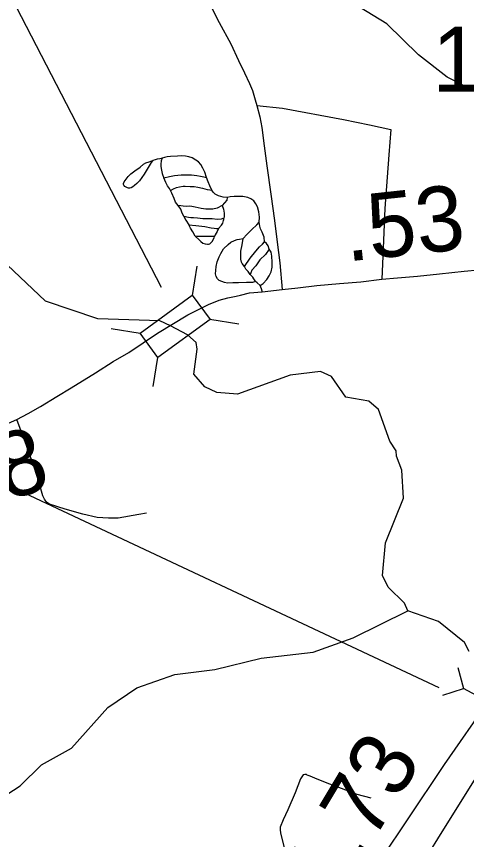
# Model space of a CAD drawing. Extents: x 2290615 to 2522933, y 819489 to 1012715.
# Drawn here: x 2357507 to 2360968, y 880969 to 887299 of the extents above; entities that cross this region are included whole.
import ezdxf

# ---------------------------------------------------------------- set-up
doc = ezdxf.new("R2010")
doc.units = 0
for name, color, linetype in [('Exist Hydrographic Creek Single Shore', 7, 'Continuous'), ('Exist Hydrographic Misc Water Feature', 7, 'Continuous'), ('Exist Road Non-System Type 51', 7, 'Continuous'), ('Exist Road Primary Interstate Divided Center Attributed', 7, 'Continuous'), ('Exist Road Primary Interstate Mileage Hundredths English Label', 7, 'Continuous'), ('Exist Road Primary Interstate Structure Culvert CELL', 7, 'Continuous'), ('Exist Road Primary NC Attributed', 7, 'Continuous'), ('Exist Road Primary NC Mileage Hundredths English Label', 7, 'Continuous'), ('Exist Road Primary NC Structure Standard Bridge CELL', 7, 'Continuous'), ('Exist Road Primary NC Structure Standard Bridge Number Label', 7, 'Continuous'), ('Exist Road Secondary Type 51 Attributed', 7, 'Continuous'), ('Exist Road Secondary Type 51 Number Label', 7, 'Continuous')]:
    doc.layers.add(name, color=color, linetype=linetype)

msp = doc.modelspace()

# ---------------------------------------------------------------- linework, layer by layer
at = {"layer": 'Exist Hydrographic Creek Single Shore'}
for points in [[(2360517.3, 882728.5), (2360491.3, 882786.5), (2360365.4, 882909.4), (2360322.3, 882999.6), (2360344.3, 883249.9), (2360482.3, 883593.6), (2360471.4, 883809.9), (2360428.4, 883916.4), (2360427.3, 883959), (2360377.3, 884032.4), (2360290.3, 884275.1), (2360215.3, 884340.9), (2360039.4, 884369.8), (2359929.3, 884529.5), (2359845.4, 884568.6), (2359612.2, 884539.4), (2359206.2, 884394.8), (2359047.3, 884408), (2358955.3, 884450.1), (2358871.4, 884548.4), (2358896.8, 884739), (2358887.7, 884792.4), (2358822.6, 884849.8), (2358690.9, 884920.3), (2358608.8, 884958.1), (2358133.2, 884974.4), (2357731.3, 885109), (2357436.2, 885389.1)], [(2360988.3, 882416.2), (2360953.3, 882483.8), (2360751.3, 882646.2), (2360517.3, 882728.5)]]:
    msp.add_lwpolyline(points, dxfattribs=at)
at = {"layer": 'Exist Hydrographic Misc Water Feature'}
for points in [[(2360969.3, 886754.8), (2360818.4, 886830.8), (2360599.4, 887002.3), (2360355.4, 887241.7), (2360145.4, 887371.1)], [(2352876.3, 881453.7), (2353253.2, 881357.5), (2353760.3, 881378.3), (2353961.2, 881350.5), (2354237.2, 881217.4), (2354659.2, 880798), (2354767.3, 880759.8), (2355442.3, 880774.4), (2355825.3, 880813), (2356358.3, 880834.9), (2356806.3, 881007.4), (2356954.4, 881102.1), (2357328.4, 881248.8), (2357534.2, 881381.9), (2357699.3, 881542.9), (2357931.2, 881670.6), (2358210.3, 881984.1), (2358433.4, 882134.4), (2358724.4, 882238.1), (2359031.3, 882277), (2359388.3, 882363.8), (2359788.4, 882409.8), (2360095.3, 882520.9), (2360517.3, 882728.5)]]:
    msp.add_lwpolyline(points, dxfattribs=at)
at = {"layer": 'Exist Road Non-System Type 51'}
for points in [[(2359356.4, 886612.9), (2359552.3, 886592.9), (2360022.1, 886506.9), (2360221.9, 886465.5), (2360386.3, 886429.4), (2360370.7, 886233.3), (2360339.7, 885823), (2360323.9, 885454.8), (2360315.9, 885278.8)], [(2358967, 886059.1), (2358956, 886100.6), (2358939.8, 886133), (2358923.6, 886159.3), (2358907.4, 886181.6), (2358887.2, 886193.7), (2358856.8, 886212), (2358832.5, 886218), (2358806.2, 886224.1), (2358777.9, 886226.1), (2358745.5, 886224.1), (2358692.3, 886221.2), (2358664.7, 886218.2), (2358644.3, 886214), (2358626.1, 886207.9)], [(2358556.7, 886190.6), (2358543.5, 886175), (2358527.9, 886149.2), (2358504.5, 886110.2), (2358489.5, 886085.6), (2358470.9, 886059.7), (2358454.1, 886035.1), (2358433.7, 886014.1), (2358415.8, 885998.5), (2358400.8, 885987.7), (2358389.4, 885981.7), (2358379.2, 885978.7), (2358369, 885978.7), (2358360, 885979.9), (2358349.8, 885984.7), (2358341.4, 885991.9), (2358331.8, 886000.3), (2358330, 886006.3), (2358330.6, 886014.1), (2358335.4, 886027.3), (2358349.8, 886048.3), (2358364.8, 886068.8), (2358387, 886088), (2358417, 886110.8), (2358458.9, 886140.2), (2358483.5, 886161.8), (2358502.7, 886172), (2358526.1, 886181), (2358540.5, 886185.2), (2358556.7, 886190.6)], [(2358626.1, 886207.9), (2358608.9, 886204.4), (2358589.7, 886201.4), (2358572.3, 886197.2), (2358556.7, 886190.6)], [(2358626.1, 886207.9), (2358620, 886187.7), (2358616.7, 886162.4), (2358617.9, 886144.4), (2358622, 886116.8), (2358628.1, 886090.4), (2358640.2, 886056)], [(2358690.3, 885960.6), (2358682.7, 885975), (2358668.6, 885995.2), (2358654.4, 886021.6), (2358640.2, 886058), (2358682.7, 886068.1), (2358723.2, 886076.3), (2358773.8, 886080.3), (2358853.6, 886080.2), (2358893.3, 886076.3), (2358921.6, 886070.2), (2358947.9, 886064.1), (2358967, 886059.1)], [(2359008.4, 885963.1), (2358994.5, 885995.2), (2358980.3, 886027.6), (2358967, 886059.1)], [(2358690.3, 885960.6), (2358713.3, 885973.3), (2358736.6, 885982.9), (2358760.6, 885989.5), (2358788.2, 885992.5), (2358803.8, 885993.7), (2358843.4, 885991.9), (2358872.2, 885990.7), (2358901, 885985.3), (2358937, 885976.9), (2358972.4, 885967.9), (2358994.6, 885965.5), (2359008.4, 885963.1)], [(2358751.6, 885845.4), (2358739.4, 885857.5), (2358730.6, 885870.1), (2358718.6, 885899.5), (2358701, 885940.5), (2358690.3, 885960.6)], [(2359126.1, 885906.1), (2359097.1, 885909.7), (2359061.3, 885918.3), (2359035.3, 885930.7), (2359020.8, 885946.6), (2359008.4, 885963.1)], [(2359126.1, 885906.1), (2359123.5, 885885.7), (2359107.8, 885865.6), (2359089.6, 885845.4)], [(2359373, 885715.7), (2359375.1, 885754.2), (2359371, 885796.7), (2359360.9, 885835.2), (2359348.7, 885857.5), (2359332.5, 885879.8), (2359310.3, 885896), (2359286, 885906.1), (2359247.5, 885914.2), (2359213.1, 885914.2), (2359180.7, 885914.2), (2359150.4, 885912.2), (2359126.1, 885906.1)], [(2358793.7, 885760.4), (2358778.3, 885794.3), (2358772.1, 885817.4), (2358751.6, 885845.4)], [(2359089.6, 885845.4), (2359051.2, 885823.1), (2359016.7, 885817), (2358964.1, 885817), (2358927.7, 885821), (2358881.1, 885831.2), (2358854.8, 885837.7), (2358834.6, 885839.3), (2358812.3, 885837.2), (2358790, 885839.3), (2358769.8, 885841.3), (2358751.6, 885845.4)], [(2359089.6, 885845.4), (2359099.4, 885817.4), (2359104.8, 885785.8), (2359104, 885756.5), (2359102, 885747.8)], [(2359102, 885747.8), (2359080.2, 885740.3), (2359050.9, 885737.2), (2359011.6, 885741.1), (2358940, 885741.9), (2358899.2, 885746.5), (2358868.4, 885748.8), (2358846.8, 885750.3), (2358829.1, 885753.4), (2358793.7, 885760.4)], [(2358793.7, 885760.4), (2358809.8, 885731.1), (2358832.2, 885695.6)], [(2359061.7, 885667.1), (2359083.2, 885693.3), (2359093.3, 885709.5), (2359100.2, 885728.8), (2359101.7, 885738), (2359102, 885747.8)], [(2359249.5, 885592.2), (2359277.9, 885622.6), (2359316.3, 885661), (2359354.8, 885695.5), (2359373, 885715.7)], [(2359415.5, 885565.8), (2359411.5, 885600.3), (2359395.3, 885638.8), (2359383.2, 885665.1), (2359377.1, 885685.3), (2359373, 885715.7)], [(2358832.2, 885695.6), (2358886.9, 885691), (2358954.6, 885683.3), (2359003.9, 885672.5), (2359026.3, 885669.4), (2359045.5, 885668.7), (2359061.7, 885667.1)], [(2358881.5, 885607.8), (2358863.7, 885641.7), (2358846, 885670.2), (2358832.2, 885695.6)], [(2359061.7, 885667.1), (2359050.1, 885645.5), (2359035.5, 885618.6), (2359030.1, 885606.2)], [(2359030.1, 885606.2), (2358991.6, 885606.2), (2358943.8, 885605.5), (2358896.1, 885607), (2358881.5, 885607.8)], [(2358881.5, 885607.8), (2358910.7, 885581.6), (2358923.8, 885569.2), (2358940, 885556.1), (2358957.7, 885549.2), (2358974.7, 885547.7), (2358982.4, 885547.7), (2358994.7, 885550.8), (2359004.7, 885559.2), (2359013.2, 885570.8), (2359017.6, 885579.2), (2359026.3, 885595.4), (2359030.1, 885606.2)], [(2359344.7, 885260), (2359322.4, 885251.9), (2359275.9, 885253.9), (2359213.1, 885249.9), (2359170.6, 885249.9), (2359130.1, 885247.8), (2359107.8, 885251.9), (2359085.6, 885260), (2359065.3, 885268.1), (2359053.2, 885280.3), (2359043.1, 885298.5), (2359037, 885318.7), (2359039, 885345.1), (2359043.1, 885375.4), (2359051.2, 885411.9), (2359065.3, 885450.4), (2359079.5, 885476.7), (2359099.7, 885511.2), (2359134.2, 885545.6), (2359154.4, 885561.8), (2359182.7, 885576), (2359205, 885584.1), (2359223.2, 885586.1), (2359249.5, 885592.2)], [(2359259.7, 885375.4), (2359241.4, 885397.7), (2359237.4, 885409.9), (2359231.3, 885432.2), (2359231.3, 885456.5), (2359233.4, 885492.9), (2359241.4, 885541.5), (2359249.5, 885592.2)], [(2359259.7, 885375.4), (2359304.2, 885440.3), (2359348.7, 885494.9), (2359375.1, 885527.4), (2359399.3, 885547.6), (2359415.5, 885565.8)], [(2359450, 885509.1), (2359441.9, 885533.4), (2359429.7, 885553.7), (2359415.5, 885565.8)], [(2359450, 885509.1), (2359421.6, 885468.6), (2359379.1, 885426.1), (2359346.7, 885381.5), (2359316.3, 885347.1), (2359310.3, 885326.8), (2359304.2, 885314.7)], [(2359381.1, 885229.6), (2359403.4, 885245.8), (2359431.7, 885276.2), (2359450, 885304.6), (2359466.1, 885334.9), (2359474.2, 885371.4), (2359474.2, 885409.9), (2359470.2, 885454.4), (2359466.1, 885484.8), (2359450, 885509.1)], [(2359304.2, 885314.7), (2359288, 885337), (2359271.8, 885355.2), (2359259.7, 885375.4)], [(2359344.7, 885260), (2359324.4, 885294.4), (2359304.2, 885314.7)], [(2359381.1, 885229.6), (2359358.9, 885249.9), (2359344.7, 885260)], [(2359399.3, 885177), (2359391.2, 885203.3), (2359381.1, 885229.6)], [(2358506.3, 883477.8), (2358448.4, 883469), (2358288.8, 883439.1), (2358214.9, 883440.3), (2358126.8, 883445.3), (2358016.5, 883472), (2357882.1, 883508.3), (2357761.6, 883548.8), (2357739.5, 883560.5), (2357722.2, 883585.6), (2357710.1, 883611.6), (2357680.6, 883712.2), (2357642.5, 883831.8), (2357583.6, 883998.3), (2357509.1, 884199.4)], [(2358506.3, 883477.8), (2358448.4, 883469), (2358288.8, 883439.1), (2358214.9, 883440.3), (2358126.8, 883445.3), (2358016.5, 883472), (2357882.1, 883508.3), (2357761.6, 883548.8), (2357739.5, 883560.5), (2357722.2, 883585.6), (2357710.1, 883611.6), (2357680.6, 883712.2), (2357642.5, 883831.8), (2357583.6, 883998.3), (2357509.1, 884199.4)], [(2360233.3, 881286.7), (2360125.9, 881314.7), (2360006.1, 881360.3), (2359916.8, 881395.2), (2359819, 881434.3), (2359766.2, 881457), (2359743.5, 881464.5), (2359736.7, 881468), (2359725.5, 881470.3), (2359712.1, 881465.8), (2359690.8, 881434.5), (2359649.4, 881328.1), (2359592.5, 881196.4), (2359558.5, 881120.8), (2359535.3, 881065.1), (2359534.2, 881043.9), (2359536.4, 881019.3), (2359720.3, 880274.4)]]:
    msp.add_lwpolyline(points, dxfattribs=at)
at = {"layer": 'Exist Road Primary Interstate Divided Center Attributed'}
for points in [[(2359354.4, 878069.2), (2359426.5, 878342.4), (2359541.4, 878687.3), (2359694.9, 879094.6), (2359818, 879372.2), (2359993.6, 879725.3), (2360114.3, 879958.5), (2360209.7, 880124.3), (2360308.8, 880275.4), (2360538.6, 880638.4), (2360780.8, 881027.6), (2361055.3, 881466.9), (2361346.1, 881924.9), (2361925.2, 882862.8), (2362383.1, 883592.3), (2363024.8, 884596.3), (2363306.3, 885039.7), (2363437.3, 885262.5)], [(2363177.9, 885034.3), (2362912.6, 884627.1), (2362276.5, 883691.6), (2361726.5, 882891.9), (2361142.5, 882043.7), (2360796.1, 881546.8), (2360510.1, 881120.3), (2360318.7, 880834.3), (2360210.9, 880662.3), (2360043.7, 880356.9), (2359939.5, 880117.8), (2359781.9, 879764.7), (2359660.4, 879454.3), (2359573.4, 879201.4), (2359469.1, 878866.3), (2359354.2, 878416.4), (2359265.1, 878063.5)]]:
    msp.add_lwpolyline(points, dxfattribs=at)
at = {"layer": 'Exist Road Primary Interstate Structure Culvert CELL'}
for p in [(2360900.2, 882292.5), (2360785.4, 882079.6), (2361292.8, 881943.4)]:
    msp.add_line(p, (2360943.6, 882131.7), dxfattribs=at)
at = {"layer": 'Exist Road Primary NC Attributed'}
for points in [[(2359551.2, 885199.8), (2359671.2, 885211.3), (2359817, 885228.9), (2359990.6, 885245), (2360154.5, 885258.9), (2360315.9, 885278.8), (2360438, 885288.4), (2360591.7, 885302.3), (2360759.5, 885320.4), (2360949.1, 885340.5), (2361170.8, 885361.2), (2361440.5, 885386.5), (2361582.2, 885404.1), (2361722.1, 885417.8), (2361811.7, 885438.9), (2361889.4, 885461.7), (2361989.1, 885495), (2362154.2, 885553), (2362305.9, 885609.2)], [(2358591.8, 884862), (2358825.9, 885005.2), (2358982.9, 885083.1), (2359066.4, 885115.9), (2359132.8, 885134), (2359196.9, 885147.8), (2359229.9, 885156.5), (2359299.6, 885172.7), (2359397.6, 885179.9), (2359551.2, 885199.8)], [(2357380.9, 884143.9), (2357509.1, 884199.4), (2357595.7, 884244.5), (2357691, 884300), (2357817.5, 884376.3), (2357926.7, 884443.9), (2358113.9, 884558.3), (2358250.8, 884645), (2358372.1, 884714.4), (2358591.8, 884862)]]:
    msp.add_lwpolyline(points, dxfattribs=at)
at = {"layer": 'Exist Road Primary NC Structure Standard Bridge CELL'}
for p, q in [((2358859.9, 885153.6), (2358895.6, 885377.1)), ((2358992.7, 884970.3), (2359216.3, 884934.7)), ((2358234.3, 884899.2), (2358457.9, 884863.5)), ((2358558.1, 884452.5), (2358593.8, 884676)), ((2360757, 882134.7), (2355586.5, 884562.9))]:
    msp.add_line(p, q, dxfattribs=at)
msp.add_lwpolyline([(2358457.9, 884863.5), (2358859.3, 885154.5), (2358995.2, 884967), (2358593.8, 884676)], close=True, dxfattribs=at)
at = {"layer": 'Exist Road Primary NC Structure Standard Bridge Number Label'}
msp.add_line((2358622.9, 885213.2), (2356865.1, 888610.3), dxfattribs=at)
at = {"layer": 'Exist Road Secondary Type 51 Attributed'}
msp.add_lwpolyline([(2358966.6, 887453), (2359066.5, 887252.9), (2359154.5, 887086.9), (2359214.5, 886960.9), (2359260.4, 886864.9), (2359298.4, 886782.9), (2359322.4, 886728.9), (2359342.4, 886656.9), (2359356.4, 886612.9), (2359378.4, 886526.9), (2359394.4, 886444.9), (2359412.4, 886304.9), (2359432.4, 886150.9), (2359462.3, 885932.9), (2359490.3, 885728.8), (2359512.3, 885562.8), (2359532.3, 885404.8), (2359551.2, 885199.8)], dxfattribs=at)

# ---------------------------------------------------------------- texts
at = {"layer": 'Exist Road Primary Interstate Mileage Hundredths English Label'}
msp.add_text('1.73', height=500, rotation=59.04534, dxfattribs=at).set_placement((2359958.2, 880465.4))
at = {"layer": 'Exist Road Primary NC Mileage Hundredths English Label'}
for s, rotation, p in [('.53', 6.15668, (2360047.2, 885413.3)), ('.98', 17.25037, (2356899.5, 883407))]:
    msp.add_text(s, height=500, rotation=rotation, dxfattribs=at).set_placement(p)
at = {"layer": 'Exist Road Secondary Type 51 Number Label'}
msp.add_text('1241', height=500, rotation=360, dxfattribs=at).set_placement((2360705.9, 886720.8))

doc.saveas('drawing.dxf')
